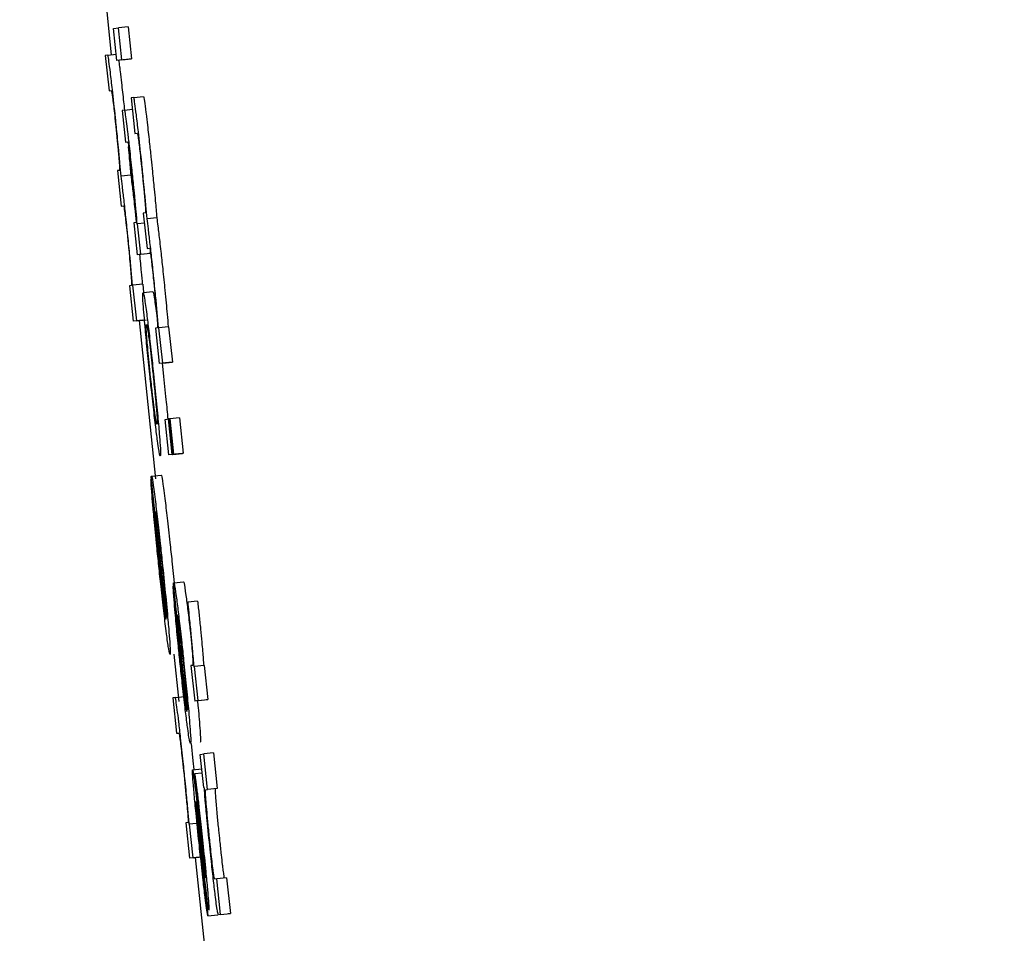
# Model space of a CAD drawing. Header units: inches. Extents: x 170 to 312, y 215 to 248.
# Tile 312 of 656: x 234.9189 to 234.9388, y 243.5862 to 243.6046. Entities that reach past the tile are written whole.
import ezdxf

# ---------------------------------------------------------------- set-up
doc = ezdxf.new("R2010")
doc.units = ezdxf.units.IN
doc.header["$LTSCALE"] = 0.25
doc.header["$MEASUREMENT"] = 0
doc.layers.add('ANNOTATIONS', color=1, linetype='Continuous')
doc.layers.add('MOTOR RH', color=7, linetype='Continuous')
doc.styles.add('ARIAL', font='arial.ttf', dxfattribs={"height": 0.09375})
doc.dimstyles.new('STANDARD$0', dxfattribs={"dimtxt": 0.09375, "dimasz": 0.09375, "dimexe": 0.03125, "dimexo": 0.046875, "dimgap": 0.09, "dimtad": 0, "dimtih": 1, "dimtoh": 1, "dimdec": 4, "dimzin": 0, "dimdsep": 46, "dimtxsty": 'ARIAL', "dimcen": 0.09, "dimadec": 0, "dimazin": 0, "dimtfac": 1, "dimtdec": 4, "dimtofl": 0, "dimtmove": 0, "dimatfit": 1, "dimfxl": 1, "dimtolj": 1, "dimtzin": 0, "dimarcsym": 0})

# ---------------------------------------------------------------- blocks, each defined once
blk = doc.blocks.new('*D43')
at = {"layer": 'ANNOTATIONS', "color": 0, "lineweight": -2, "transparency": 16777216}
for p, q in [((234.616284, 244.125047), (236.462247, 244.125047)), ((236.430997, 244.031297), (236.430997, 242.331666)), ((236.430997, 240.197174), (236.430997, 241.896805)), ((235.700472, 240.103424), (236.462247, 240.103424))]:
    blk.add_line(p, q, dxfattribs=at)
at = {"layer": 'ANNOTATIONS', "color": 0, "transparency": 16777216}
for points in [[(236.415372, 244.031297), (236.446622, 244.031297), (236.430997, 244.125047)], [(236.415372, 240.197174), (236.446622, 240.197174), (236.430997, 240.103424)]]:
    blk.add_solid(points, dxfattribs=at)
at = {"layer": 'defpoints', "color": 0, "transparency": 16777216}
for p in [(234.569409, 244.125047), (235.653597, 240.103424), (236.430997, 240.103424)]:
    blk.add_point(p, dxfattribs=at)
at = {"layer": 'ANNOTATIONS', "color": 0, "transparency": 16777216, "insert": (236.430997, 242.114236), "char_height": 0.09375, "attachment_point": 5, "style": 'ARIAL'}
blk.add_mtext('\\A1;OPENING\\PHEIGHT', dxfattribs=at)
blk = doc.blocks.new('*D44')
at = {"layer": 'ANNOTATIONS', "color": 0, "lineweight": -2, "transparency": 16777216}
for p, q in [((234.616284, 244.96103), (237.117236, 244.96103)), ((237.085986, 244.86728), (237.085986, 242.749657)), ((237.085986, 240.197174), (237.085986, 242.314797)), ((236.620816, 240.103424), (237.117236, 240.103424))]:
    blk.add_line(p, q, dxfattribs=at)
at = {"layer": 'ANNOTATIONS', "color": 0, "transparency": 16777216}
for points in [[(237.070361, 244.86728), (237.101611, 244.86728), (237.085986, 244.96103)], [(237.070361, 240.197174), (237.101611, 240.197174), (237.085986, 240.103424)]]:
    blk.add_solid(points, dxfattribs=at)
at = {"layer": 'defpoints', "color": 0, "transparency": 16777216}
for p in [(234.569409, 244.96103), (236.573941, 240.103424), (237.085986, 240.103424)]:
    blk.add_point(p, dxfattribs=at)
at = {"layer": 'ANNOTATIONS', "color": 0, "transparency": 16777216, "insert": (237.085986, 242.532227), "char_height": 0.09375, "attachment_point": 5, "style": 'ARIAL'}
blk.add_mtext('\\A1;TOTAL\\PHEIGHT', dxfattribs=at)

msp = doc.modelspace()

# ---------------------------------------------------------------- linework, layer by layer
at = {"layer": 'MOTOR RH'}
for p, q in [((234.9207, 243.604775), (234.92079, 243.603913)), ((234.921129, 243.604475), (234.920934, 243.604454)), ((234.921129, 243.604475), (234.921197, 243.603832)), ((234.920837, 243.604442), (234.920934, 243.604454)), ((234.920905, 243.603799), (234.920837, 243.604442)), ((234.921001, 243.603811), (234.920934, 243.604454)), ((234.920722, 243.603906), (234.92067, 243.603899)), ((234.92067, 243.603899), (234.920746, 243.603184)), ((234.920722, 243.603906), (234.920891, 243.603923)), ((234.9211, 243.603819), (234.920905, 243.603799)), ((234.921001, 243.603811), (234.920905, 243.603799)), ((234.921001, 243.603811), (234.921197, 243.603832)), ((234.921197, 243.603832), (234.9211, 243.603819)), ((234.920746, 243.603184), (234.920792, 243.603191)), ((234.921245, 243.603052), (234.921441, 243.603073)), ((234.921245, 243.603052), (234.921194, 243.603046)), ((234.921194, 243.603046), (234.921269, 243.602331)), ((234.921057, 243.6028), (234.92101, 243.602794)), ((234.92101, 243.602794), (234.921078, 243.602151)), ((234.921057, 243.6028), (234.921218, 243.602817)), ((234.921269, 243.602331), (234.921315, 243.602337)), ((234.921078, 243.602151), (234.921123, 243.602157)), ((234.920954, 243.601585), (234.920914, 243.601581)), ((234.920914, 243.601581), (234.920989, 243.600866)), ((234.921185, 243.601486), (234.920989, 243.601466)), ((234.920989, 243.600866), (234.921039, 243.600873)), ((234.921477, 243.600732), (234.921437, 243.600727)), ((234.921437, 243.600727), (234.921512, 243.600013)), ((234.921293, 243.600536), (234.921248, 243.60053)), ((234.921248, 243.60053), (234.921316, 243.599887)), ((234.921322, 243.600506), (234.921314, 243.600505)), ((234.921459, 243.60052), (234.921322, 243.600506)), ((234.921386, 243.599896), (234.921322, 243.600506)), ((234.921708, 243.600633), (234.921512, 243.600612)), ((234.921512, 243.599908), (234.921316, 243.599887)), ((234.921386, 243.599896), (234.921582, 243.599917)), ((234.921512, 243.600013), (234.921562, 243.600019)), ((234.921582, 243.599917), (234.921512, 243.599908)), ((234.921386, 243.599896), (234.921316, 243.599887)), ((234.921198, 243.599267), (234.921158, 243.599262)), ((234.921158, 243.599262), (234.921233, 243.598547)), ((234.921229, 243.599271), (234.92122, 243.59927)), ((234.921424, 243.599292), (234.921229, 243.599271)), ((234.921304, 243.598556), (234.921229, 243.599271)), ((234.921424, 243.599292), (234.921442, 243.599126)), ((234.921432, 243.599125), (234.921628, 243.599145)), ((234.921701, 243.598713), (234.921714, 243.598607)), ((234.921429, 243.598568), (234.921233, 243.598547)), ((234.921304, 243.598556), (234.921233, 243.598547)), ((234.921304, 243.598556), (234.921499, 243.598577)), ((234.921351, 243.59856), (234.921685, 243.595371)), ((234.921721, 243.598414), (234.921681, 243.598409)), ((234.921681, 243.598409), (234.921756, 243.597694)), ((234.921752, 243.598417), (234.921743, 243.598417)), ((234.921947, 243.598438), (234.921752, 243.598417)), ((234.921827, 243.597703), (234.921752, 243.598417)), ((234.921947, 243.598438), (234.922022, 243.597724)), ((234.921827, 243.597703), (234.922022, 243.597724)), ((234.922022, 243.597724), (234.921952, 243.597715)), ((234.921952, 243.597715), (234.921756, 243.597694)), ((234.921827, 243.597703), (234.921756, 243.597694)), ((234.921817, 243.5977), (234.921838, 243.597506)), ((234.921874, 243.59657), (234.921945, 243.596579)), ((234.92195, 243.595856), (234.921874, 243.59657)), ((234.921957, 243.596581), (234.921945, 243.596579)), ((234.92202, 243.595865), (234.921945, 243.596579)), ((234.921957, 243.596581), (234.921971, 243.596582)), ((234.922032, 243.595866), (234.921957, 243.596581)), ((234.922167, 243.596603), (234.921971, 243.596582)), ((234.921971, 243.596582), (234.922046, 243.595868)), ((234.922167, 243.596603), (234.922242, 243.595889)), ((234.922145, 243.595877), (234.92195, 243.595856)), ((234.92202, 243.595865), (234.92195, 243.595856)), ((234.92202, 243.595865), (234.922242, 243.595889)), ((234.922032, 243.595866), (234.922228, 243.595887)), ((234.922046, 243.595868), (234.922032, 243.595866)), ((234.922216, 243.595885), (234.922145, 243.595877)), ((234.922242, 243.595889), (234.922228, 243.595887)), ((234.921599, 243.595362), (234.921591, 243.595361)), ((234.921591, 243.595361), (234.921666, 243.594647)), ((234.921895, 243.592549), (234.921594, 243.595414)), ((234.9216, 243.59543), (234.921796, 243.595451)), ((234.921674, 243.594648), (234.921666, 243.594647)), ((234.921903, 243.59258), (234.921678, 243.594716)), ((234.922013, 243.593713), (234.922063, 243.593221)), ((234.922048, 243.593219), (234.92204, 243.593218)), ((234.92204, 243.593218), (234.922108, 243.592575)), ((234.922315, 243.590687), (234.922043, 243.593266)), ((234.92205, 243.593281), (234.922245, 243.593301)), ((234.922335, 243.592888), (234.922322, 243.592886)), ((234.92253, 243.592909), (234.922335, 243.592888)), ((234.922323, 243.590715), (234.92212, 243.592638)), ((234.922054, 243.591843), (234.922154, 243.590888)), ((234.922433, 243.591618), (234.922396, 243.591613)), ((234.922396, 243.591613), (234.922471, 243.590899)), ((234.922469, 243.591593), (234.922458, 243.591591)), ((234.922665, 243.591613), (234.922469, 243.591593)), ((234.922541, 243.590908), (234.922469, 243.591593)), ((234.922665, 243.591613), (234.922737, 243.590928)), ((234.922078, 243.590969), (234.922274, 243.59099)), ((234.922078, 243.590969), (234.922031, 243.590964)), ((234.922031, 243.590964), (234.922106, 243.590249)), ((234.922667, 243.590919), (234.922471, 243.590899)), ((234.922541, 243.590908), (234.922471, 243.590899)), ((234.922541, 243.590908), (234.922737, 243.590928)), ((234.922737, 243.590928), (234.922667, 243.590919)), ((234.922106, 243.590249), (234.922151, 243.590255)), ((234.922398, 243.590046), (234.922436, 243.589695)), ((234.922584, 243.589824), (234.922654, 243.589833)), ((234.922654, 243.589161), (234.922584, 243.589824)), ((234.92285, 243.589853), (234.922654, 243.589833)), ((234.92273, 243.589118), (234.922654, 243.589833)), ((234.92285, 243.589853), (234.922925, 243.589138)), ((234.922436, 243.589695), (234.922454, 243.58952)), ((234.922428, 243.589517), (234.922614, 243.589537)), ((234.922466, 243.58943), (234.922469, 243.589431)), ((234.922534, 243.588787), (234.922466, 243.58943)), ((234.922624, 243.589447), (234.922469, 243.589431)), ((234.922664, 243.589162), (234.922654, 243.589161)), ((234.922693, 243.589113), (234.92273, 243.589118)), ((234.922925, 243.589138), (234.92273, 243.589118)), ((234.922925, 243.589138), (234.922889, 243.589134)), ((234.92234, 243.588454), (234.922295, 243.588448)), ((234.922295, 243.588448), (234.92237, 243.587733)), ((234.92237, 243.588419), (234.922361, 243.588418)), ((234.922565, 243.58844), (234.92237, 243.588419)), ((234.922441, 243.587742), (234.92237, 243.588419)), ((234.922638, 243.587626), (234.922561, 243.588326)), ((234.922567, 243.588395), (234.922619, 243.587919)), ((234.922566, 243.587754), (234.92237, 243.587733)), ((234.922441, 243.587742), (234.92237, 243.587733)), ((234.922441, 243.587742), (234.922623, 243.587761)), ((234.922483, 243.587745), (234.92285, 243.584241)), ((234.922672, 243.587216), (234.922739, 243.586574)), ((234.922686, 243.587344), (234.922689, 243.587331)), ((234.922919, 243.587317), (234.922874, 243.587311)), ((234.923115, 243.587337), (234.922919, 243.587317)), ((234.922994, 243.586602), (234.922919, 243.587317)), ((234.923115, 243.587337), (234.92319, 243.586623)), ((234.922994, 243.586602), (234.92319, 243.586623)), ((234.92319, 243.586623), (234.923144, 243.586617)), ((234.922739, 243.586574), (234.922935, 243.586594)), ((234.922994, 243.586602), (234.922949, 243.586597))]:
    msp.add_line(p, q, dxfattribs=at)
for points, knots in [([(234.920774, 243.603557), (234.920764, 243.603639), (234.920743, 243.603803), (234.920728, 243.603896), (234.920724, 243.603903), (234.920722, 243.603906)], [0, 0, 0, 0, 0.3943949, 0.7896269, 1, 1, 1, 1]), ([(234.92094, 243.603803), (234.920946, 243.603765), (234.920954, 243.603708), (234.920966, 243.60361), (234.92097, 243.603577)], [0, 0, 0, 0, 0.66336, 1, 1, 1, 1]), ([(234.920876, 243.602647), (234.920855, 243.602843), (234.920819, 243.60318), (234.920787, 243.603446), (234.920774, 243.603557)], [0, 0, 0, 0, 0.582662, 1, 1, 1, 1]), ([(234.92097, 243.603577), (234.920979, 243.603503), (234.921, 243.603324), (234.921031, 243.603045), (234.921051, 243.602855), (234.921057, 243.6028)], [0, 0, 0, 0, 0.332613, 0.807985, 1, 1, 1, 1]), ([(234.920792, 243.603191), (234.920795, 243.603184), (234.9208, 243.603175), (234.920816, 243.603063), (234.920834, 243.602922), (234.920856, 243.60273), (234.92087, 243.602594), (234.920878, 243.602519)], [0, 0, 0, 0, 0.332394, 0.502112, 0.673432, 0.820133, 1, 1, 1, 1]), ([(234.921441, 243.603073), (234.921445, 243.603062), (234.921452, 243.603041), (234.921473, 243.602881), (234.921489, 243.602756), (234.921493, 243.602724)], [0, 0, 0, 0, 0.425655, 0.853838, 1, 1, 1, 1]), ([(234.921297, 243.602703), (234.921287, 243.602785), (234.921266, 243.60295), (234.921251, 243.603042), (234.921247, 243.603049), (234.921245, 243.603052)], [0, 0, 0, 0, 0.3944666, 0.7896198, 1, 1, 1, 1]), ([(234.921206, 243.601635), (234.92119, 243.601786), (234.921162, 243.602044), (234.921125, 243.60237), (234.921095, 243.602606), (234.92107, 243.602776), (234.921062, 243.602791), (234.921057, 243.6028)], [0, 0, 0, 0, 0.212816, 0.36109, 0.509795, 0.704422, 1, 1, 1, 1]), ([(234.921399, 243.601793), (234.921378, 243.60199), (234.921342, 243.602327), (234.92131, 243.602593), (234.921297, 243.602703)], [0, 0, 0, 0, 0.582662, 1, 1, 1, 1]), ([(234.921493, 243.602724), (234.921502, 243.60265), (234.921523, 243.60247), (234.921559, 243.602147), (234.921584, 243.601913), (234.921594, 243.601814)], [0, 0, 0, 0, 0.288055, 0.699238, 1, 1, 1, 1]), ([(234.920937, 243.602041), (234.920929, 243.602118), (234.920911, 243.602311), (234.920889, 243.602521), (234.920876, 243.602647)], [0, 0, 0, 0, 0.403298, 1, 1, 1, 1]), ([(234.920878, 243.602519), (234.920888, 243.602426), (234.920907, 243.60224), (234.920928, 243.602018), (234.920938, 243.601907), (234.920942, 243.601862)], [0, 0, 0, 0, 0.3731707, 0.7461785, 1, 1, 1, 1]), ([(234.921315, 243.602337), (234.921318, 243.602331), (234.921323, 243.602321), (234.921339, 243.60221), (234.921357, 243.602068), (234.921379, 243.601876), (234.921393, 243.60174), (234.921401, 243.601665)], [0, 0, 0, 0, 0.332244, 0.501931, 0.673198, 0.820192, 1, 1, 1, 1]), ([(234.921123, 243.602157), (234.921128, 243.602148), (234.921133, 243.602136), (234.921155, 243.601981), (234.921173, 243.601829), (234.921193, 243.60165), (234.921206, 243.601531), (234.921212, 243.601472)], [0, 0, 0, 0, 0.413243, 0.568841, 0.725755, 0.86589, 1, 1, 1, 1]), ([(234.920989, 243.601466), (234.920982, 243.601551), (234.920967, 243.601724), (234.920947, 243.601934), (234.920937, 243.602041)], [0, 0, 0, 0, 0.494303, 1, 1, 1, 1]), ([(234.921133, 243.602061), (234.92114, 243.601981), (234.92116, 243.601768), (234.921176, 243.601595), (234.921185, 243.601486)], [0, 0, 0, 0, 0.376745, 1, 1, 1, 1]), ([(234.920942, 243.601862), (234.920947, 243.601801), (234.920959, 243.60165), (234.920958, 243.601594), (234.920955, 243.601588), (234.920954, 243.601585)], [0, 0, 0, 0, 0.314081, 0.776759, 1, 1, 1, 1]), ([(234.92146, 243.601187), (234.921452, 243.601265), (234.921434, 243.601458), (234.921412, 243.601668), (234.921399, 243.601793)], [0, 0, 0, 0, 0.403715, 1, 1, 1, 1]), ([(234.921594, 243.601814), (234.921603, 243.601729), (234.921625, 243.60152), (234.921644, 243.601325), (234.921656, 243.601208)], [0, 0, 0, 0, 0.402191, 1, 1, 1, 1]), ([(234.921185, 243.601486), (234.921192, 243.601433), (234.921209, 243.601306), (234.921231, 243.601117), (234.921244, 243.601007)], [0, 0, 0, 0, 0.4213984, 1, 1, 1, 1]), ([(234.921263, 243.601072), (234.921255, 243.601147), (234.921238, 243.601326), (234.921218, 243.601521), (234.921206, 243.601635)], [0, 0, 0, 0, 0.415639, 1, 1, 1, 1]), ([(234.921401, 243.601665), (234.921411, 243.601572), (234.92143, 243.601386), (234.921451, 243.601164), (234.921461, 243.601053), (234.921465, 243.601009)], [0, 0, 0, 0, 0.3731769, 0.7462018, 1, 1, 1, 1]), ([(234.921048, 243.600987), (234.921037, 243.601083), (234.921014, 243.601274), (234.920998, 243.601402), (234.920989, 243.601466)], [0, 0, 0, 0, 0.502991, 1, 1, 1, 1]), ([(234.921212, 243.601472), (234.921221, 243.601386), (234.921238, 243.601214), (234.921261, 243.600979), (234.921271, 243.600855), (234.921277, 243.600791)], [0, 0, 0, 0, 0.3242818, 0.647784, 1, 1, 1, 1]), ([(234.921512, 243.600612), (234.921505, 243.600697), (234.92149, 243.60087), (234.92147, 243.60108), (234.92146, 243.601187)], [0, 0, 0, 0, 0.494303, 1, 1, 1, 1]), ([(234.921656, 243.601208), (234.921663, 243.601128), (234.921684, 243.600915), (234.921699, 243.600741), (234.921708, 243.600633)], [0, 0, 0, 0, 0.37626, 1, 1, 1, 1]), ([(234.921108, 243.600436), (234.921101, 243.600508), (234.92108, 243.600698), (234.92106, 243.600876), (234.921048, 243.600987)], [0, 0, 0, 0, 0.377383, 1, 1, 1, 1]), ([(234.921244, 243.601007), (234.921251, 243.600941), (234.921269, 243.600787), (234.921287, 243.600618), (234.921297, 243.600522)], [0, 0, 0, 0, 0.427088, 1, 1, 1, 1]), ([(234.921314, 243.600505), (234.921307, 243.600587), (234.921292, 243.600755), (234.921273, 243.600966), (234.921263, 243.601072)], [0, 0, 0, 0, 0.493591, 1, 1, 1, 1]), ([(234.921465, 243.601009), (234.92147, 243.600948), (234.921482, 243.600797), (234.921481, 243.60074), (234.921478, 243.600734), (234.921477, 243.600732)], [0, 0, 0, 0, 0.314113, 0.776803, 1, 1, 1, 1]), ([(234.921039, 243.600873), (234.921041, 243.600867), (234.921045, 243.600859), (234.921059, 243.600765), (234.921074, 243.600639), (234.921094, 243.600466), (234.921107, 243.60034), (234.921115, 243.600267)], [0, 0, 0, 0, 0.3037331, 0.4749742, 0.6477057, 0.7965421, 1, 1, 1, 1]), ([(234.921277, 243.600791), (234.921284, 243.600706), (234.921295, 243.600566), (234.921293, 243.600544), (234.921293, 243.600536)], [0, 0, 0, 0, 0.611118, 1, 1, 1, 1]), ([(234.921571, 243.600133), (234.92156, 243.60023), (234.921538, 243.600421), (234.921521, 243.600549), (234.921512, 243.600612)], [0, 0, 0, 0, 0.5031647, 1, 1, 1, 1]), ([(234.921708, 243.600633), (234.921715, 243.600579), (234.921732, 243.600453), (234.921754, 243.600263), (234.921767, 243.600154)], [0, 0, 0, 0, 0.421406, 1, 1, 1, 1]), ([(234.92122, 243.59927), (234.921202, 243.59947), (234.921175, 243.599777), (234.921131, 243.600218), (234.921112, 243.600398), (234.921108, 243.600436)], [0, 0, 0, 0, 0.595211, 0.914894, 1, 1, 1, 1]), ([(234.921115, 243.600267), (234.921125, 243.600173), (234.921144, 243.599984), (234.921166, 243.599752), (234.921176, 243.599636), (234.921181, 243.599586)], [0, 0, 0, 0, 0.363254, 0.72698, 1, 1, 1, 1]), ([(234.921631, 243.599583), (234.921624, 243.599654), (234.921603, 243.599845), (234.921584, 243.600022), (234.921571, 243.600133)], [0, 0, 0, 0, 0.376588, 1, 1, 1, 1]), ([(234.921767, 243.600154), (234.921774, 243.600088), (234.921794, 243.599913), (234.921814, 243.599722), (234.921827, 243.599603)], [0, 0, 0, 0, 0.3771, 1, 1, 1, 1]), ([(234.921562, 243.600019), (234.921564, 243.600013), (234.921568, 243.600005), (234.921582, 243.599911), (234.921597, 243.599786), (234.921617, 243.599612), (234.92163, 243.599486), (234.921638, 243.599414)], [0, 0, 0, 0, 0.303886, 0.475197, 0.648, 0.796887, 1, 1, 1, 1]), ([(234.92136, 243.599892), (234.921372, 243.599771), (234.921394, 243.599548), (234.921409, 243.599371), (234.921416, 243.59929)], [0, 0, 0, 0, 0.542496, 1, 1, 1, 1]), ([(234.921181, 243.599586), (234.921186, 243.599525), (234.921198, 243.599378), (234.921202, 243.599281), (234.921199, 243.599271), (234.921198, 243.599267)], [0, 0, 0, 0, 0.301701, 0.733538, 1, 1, 1, 1]), ([(234.921743, 243.598417), (234.921725, 243.598616), (234.921698, 243.598924), (234.921654, 243.599365), (234.921635, 243.599545), (234.921631, 243.599583)], [0, 0, 0, 0, 0.595018, 0.914926, 1, 1, 1, 1]), ([(234.921827, 243.599603), (234.921842, 243.599457), (234.921876, 243.599123), (234.921913, 243.598735), (234.921932, 243.598519), (234.921939, 243.598437)], [0, 0, 0, 0, 0.328368, 0.745295, 1, 1, 1, 1]), ([(234.921638, 243.599414), (234.921648, 243.599319), (234.921667, 243.59913), (234.921689, 243.598898), (234.921699, 243.598782), (234.921704, 243.598732)], [0, 0, 0, 0, 0.363641, 0.727143, 1, 1, 1, 1]), ([(234.921453, 243.598667), (234.921446, 243.598748), (234.921428, 243.598973), (234.921425, 243.599105), (234.92143, 243.599119), (234.921432, 243.599125)], [0, 0, 0, 0, 0.264048, 0.726649, 1, 1, 1, 1]), ([(234.921432, 243.599125), (234.921439, 243.599112), (234.921451, 243.599088), (234.921489, 243.598812), (234.921505, 243.598692)], [0, 0, 0, 0, 0.5647654, 1, 1, 1, 1]), ([(234.921628, 243.599145), (234.921635, 243.599132), (234.921647, 243.599109), (234.921684, 243.598833), (234.921701, 243.598713)], [0, 0, 0, 0, 0.564767, 1, 1, 1, 1]), ([(234.921704, 243.598732), (234.921709, 243.598672), (234.921721, 243.598525), (234.921725, 243.598427), (234.921722, 243.598417), (234.921721, 243.598414)], [0, 0, 0, 0, 0.301477, 0.733497, 1, 1, 1, 1]), ([(234.921568, 243.597476), (234.92155, 243.597647), (234.921514, 243.597991), (234.921475, 243.598403), (234.921459, 243.598591), (234.921453, 243.598667)], [0, 0, 0, 0, 0.374185, 0.75074, 1, 1, 1, 1]), ([(234.921505, 243.598692), (234.921518, 243.598586), (234.921545, 243.598373), (234.921594, 243.597935), (234.921627, 243.597631), (234.921642, 243.597485)], [0, 0, 0, 0, 0.341483, 0.68391, 1, 1, 1, 1]), ([(234.921509, 243.598198), (234.921504, 243.598265), (234.921491, 243.59845), (234.921495, 243.598478), (234.9215, 243.598481), (234.9215, 243.598482)], [0, 0, 0, 0, 0.333375, 0.921928, 1, 1, 1, 1]), ([(234.9215, 243.598482), (234.921504, 243.598476), (234.921511, 243.598465), (234.921529, 243.598355), (234.921545, 243.598235), (234.921547, 243.598219)], [0, 0, 0, 0, 0.408905, 0.922241, 1, 1, 1, 1]), ([(234.921578, 243.597477), (234.921568, 243.597575), (234.921548, 243.597771), (234.921524, 243.598024), (234.921514, 243.598143), (234.921509, 243.598198)], [0, 0, 0, 0, 0.347825, 0.697267, 1, 1, 1, 1]), ([(234.921547, 243.598219), (234.921555, 243.598157), (234.921571, 243.598033), (234.921601, 243.597763), (234.921622, 243.597573), (234.921632, 243.59748)], [0, 0, 0, 0, 0.339076, 0.680161, 1, 1, 1, 1]), ([(234.921703, 243.596283), (234.921689, 243.596399), (234.92166, 243.59663), (234.921611, 243.597068), (234.92158, 243.597356), (234.921568, 243.597476)], [0, 0, 0, 0, 0.368182, 0.738105, 1, 1, 1, 1]), ([(234.921661, 243.596753), (234.921652, 243.596824), (234.921634, 243.596967), (234.921604, 243.597237), (234.921585, 243.597411), (234.921578, 243.597477)], [0, 0, 0, 0, 0.382013, 0.767131, 1, 1, 1, 1]), ([(234.921632, 243.59748), (234.921645, 243.597348), (234.921668, 243.597127), (234.921693, 243.596861), (234.92171, 243.596659), (234.921719, 243.5965), (234.921714, 243.596485), (234.921711, 243.596475)], [0, 0, 0, 0, 0.1917677, 0.321604, 0.4512803, 0.660078, 1, 1, 1, 1]), ([(234.921642, 243.597485), (234.921661, 243.597303), (234.921699, 243.596938), (234.921738, 243.596525), (234.921754, 243.596342), (234.921759, 243.59628)], [0, 0, 0, 0, 0.395795, 0.794662, 1, 1, 1, 1]), ([(234.921838, 243.597506), (234.921857, 243.597321), (234.921892, 243.596983), (234.921918, 243.596704), (234.92193, 243.596577)], [0, 0, 0, 0, 0.545475, 1, 1, 1, 1]), ([(234.921711, 243.596475), (234.921707, 243.59648), (234.9217, 243.59649), (234.921682, 243.596592), (234.921664, 243.596731), (234.921661, 243.596753)], [0, 0, 0, 0, 0.374961, 0.897198, 1, 1, 1, 1]), ([(234.921779, 243.595832), (234.921775, 243.595839), (234.921765, 243.595855), (234.921738, 243.596016), (234.92171, 243.596233), (234.921703, 243.596283)], [0, 0, 0, 0, 0.3323324, 0.8446919, 1, 1, 1, 1]), ([(234.921759, 243.59628), (234.921765, 243.596198), (234.921783, 243.595979), (234.921786, 243.595851), (234.921781, 243.595837), (234.921779, 243.595832)], [0, 0, 0, 0, 0.271127, 0.727289, 1, 1, 1, 1]), ([(234.921637, 243.594757), (234.921628, 243.594853), (234.921608, 243.595084), (234.921594, 243.595278), (234.921592, 243.595341), (234.921591, 243.595361)], [0, 0, 0, 0, 0.325025, 0.780308, 1, 1, 1, 1]), ([(234.921594, 243.595414), (234.921595, 243.595418), (234.921597, 243.595425), (234.921599, 243.595428), (234.9216, 243.59543)], [0, 0, 0, 0, 0.499948, 1, 1, 1, 1]), ([(234.9216, 243.59543), (234.921603, 243.595424), (234.921612, 243.595407), (234.921638, 243.595245), (234.921665, 243.595031), (234.921674, 243.59496)], [0, 0, 0, 0, 0.301493, 0.767502, 1, 1, 1, 1]), ([(234.921796, 243.595451), (234.921799, 243.595444), (234.921808, 243.595428), (234.921834, 243.595266), (234.921861, 243.595051), (234.92187, 243.59498)], [0, 0, 0, 0, 0.301425, 0.767378, 1, 1, 1, 1]), ([(234.921674, 243.59496), (234.92169, 243.594834), (234.921721, 243.594582), (234.921772, 243.59412), (234.921804, 243.59382), (234.921817, 243.593693)], [0, 0, 0, 0, 0.3656239, 0.7315037, 1, 1, 1, 1]), ([(234.92187, 243.59498), (234.921885, 243.594854), (234.921916, 243.594602), (234.921968, 243.594141), (234.921999, 243.593841), (234.922013, 243.593713)], [0, 0, 0, 0, 0.36536, 0.731198, 1, 1, 1, 1]), ([(234.92175, 243.593617), (234.921736, 243.59375), (234.921702, 243.594076), (234.921663, 243.59447), (234.921643, 243.594691), (234.921637, 243.594757)], [0, 0, 0, 0, 0.326541, 0.798296, 1, 1, 1, 1]), ([(234.921666, 243.594647), (234.921669, 243.594602), (234.921675, 243.594512), (234.921686, 243.594381), (234.921692, 243.594315)], [0, 0, 0, 0, 0.495813, 1, 1, 1, 1]), ([(234.921678, 243.594716), (234.921685, 243.594683), (234.921696, 243.59463), (234.921725, 243.594416), (234.921755, 243.594165), (234.921784, 243.593902), (234.921801, 243.59374), (234.921808, 243.593673)], [0, 0, 0, 0, 0.336441, 0.526307, 0.717718, 0.882823, 1, 1, 1, 1]), ([(234.921692, 243.594315), (234.921695, 243.594275), (234.921704, 243.594181), (234.921715, 243.59407), (234.921721, 243.594006)], [0, 0, 0, 0, 0.425604, 1, 1, 1, 1]), ([(234.921721, 243.594006), (234.921724, 243.593973), (234.921731, 243.593906), (234.921744, 243.59378), (234.921753, 243.593687), (234.921759, 243.593629)], [0, 0, 0, 0, 0.273621, 0.54752, 1, 1, 1, 1]), ([(234.921897, 243.592314), (234.921881, 243.59244), (234.92185, 243.592693), (234.921797, 243.593166), (234.921764, 243.593479), (234.92175, 243.593617)], [0, 0, 0, 0, 0.358209, 0.716824, 1, 1, 1, 1]), ([(234.921759, 243.593629), (234.921767, 243.593557), (234.921786, 243.59338), (234.921804, 243.593216), (234.921815, 243.593118)], [0, 0, 0, 0, 0.40598, 1, 1, 1, 1]), ([(234.921808, 243.593673), (234.921822, 243.593542), (234.921849, 243.593283), (234.921869, 243.593071), (234.921878, 243.592965)], [0, 0, 0, 0, 0.505209, 1, 1, 1, 1]), ([(234.921817, 243.593693), (234.921839, 243.593484), (234.921882, 243.593064), (234.921925, 243.592614), (234.921943, 243.592411), (234.921948, 243.592355)], [0, 0, 0, 0, 0.417909, 0.8384967, 1, 1, 1, 1]), ([(234.922079, 243.592674), (234.922071, 243.592766), (234.922052, 243.592989), (234.922041, 243.593151), (234.92204, 243.593204), (234.92204, 243.593218)], [0, 0, 0, 0, 0.336298, 0.819954, 1, 1, 1, 1]), ([(234.922043, 243.593266), (234.922044, 243.593269), (234.922046, 243.593276), (234.922048, 243.593279), (234.92205, 243.593281)], [0, 0, 0, 0, 0.499985, 1, 1, 1, 1]), ([(234.92205, 243.593281), (234.922053, 243.593275), (234.922062, 243.59326), (234.922086, 243.593108), (234.922112, 243.592909), (234.922119, 243.592857)], [0, 0, 0, 0, 0.305633, 0.818152, 1, 1, 1, 1]), ([(234.922245, 243.593301), (234.922249, 243.593296), (234.922257, 243.59328), (234.922282, 243.593128), (234.922308, 243.59293), (234.922315, 243.592878)], [0, 0, 0, 0, 0.305636, 0.818295, 1, 1, 1, 1]), ([(234.921815, 243.593118), (234.921822, 243.593059), (234.921839, 243.592911), (234.921853, 243.592807), (234.921861, 243.592744)], [0, 0, 0, 0, 0.395911, 1, 1, 1, 1]), ([(234.921878, 243.592965), (234.921884, 243.5929), (234.921899, 243.592725), (234.921903, 243.592632), (234.921903, 243.592591), (234.921903, 243.59258)], [0, 0, 0, 0, 0.298192, 0.802701, 1, 1, 1, 1]), ([(234.922119, 243.592857), (234.922132, 243.59275), (234.922159, 243.592533), (234.922206, 243.592116), (234.922236, 243.591837), (234.922249, 243.591717)], [0, 0, 0, 0, 0.361376, 0.724405, 1, 1, 1, 1]), ([(234.922315, 243.592878), (234.922328, 243.592773), (234.922347, 243.592623), (234.922371, 243.592407), (234.922378, 243.592342)], [0, 0, 0, 0, 0.6943812, 1, 1, 1, 1]), ([(234.922322, 243.592886), (234.922324, 243.592861), (234.92233, 243.59281), (234.922338, 243.592728), (234.922344, 243.592672), (234.922348, 243.592641)], [0, 0, 0, 0, 0.308243, 0.618001, 1, 1, 1, 1]), ([(234.922363, 243.592624), (234.922355, 243.5927), (234.922346, 243.592789), (234.922336, 243.592876), (234.922335, 243.592888)], [0, 0, 0, 0, 0.865377, 1, 1, 1, 1]), ([(234.92253, 243.592909), (234.922535, 243.592865), (234.922545, 243.592778), (234.922554, 243.592689), (234.922559, 243.592644)], [0, 0, 0, 0, 0.498411, 1, 1, 1, 1]), ([(234.921861, 243.592744), (234.921867, 243.5927), (234.921883, 243.59259), (234.921891, 243.592564), (234.921895, 243.592549)], [0, 0, 0, 0, 0.39662, 1, 1, 1, 1]), ([(234.92218, 243.591648), (234.922168, 243.591767), (234.922139, 243.592048), (234.922104, 243.592405), (234.922086, 243.592602), (234.922079, 243.592674)], [0, 0, 0, 0, 0.319283, 0.75255, 1, 1, 1, 1]), ([(234.922108, 243.592575), (234.92211, 243.592536), (234.922115, 243.592456), (234.922125, 243.592337), (234.92213, 243.592277)], [0, 0, 0, 0, 0.496107, 1, 1, 1, 1]), ([(234.92212, 243.592638), (234.922129, 243.592598), (234.922141, 243.592542), (234.922175, 243.592282), (234.922201, 243.592053), (234.922224, 243.591847), (234.922236, 243.591732), (234.92224, 243.5917)], [0, 0, 0, 0, 0.451363, 0.619328, 0.788422, 0.940541, 1, 1, 1, 1]), ([(234.922348, 243.592641), (234.922361, 243.592516), (234.922384, 243.59229), (234.922412, 243.591999), (234.922423, 243.591873), (234.922428, 243.591813)], [0, 0, 0, 0, 0.390526, 0.706016, 1, 1, 1, 1]), ([(234.922458, 243.591591), (234.922449, 243.591701), (234.922436, 243.591873), (234.922404, 243.592224), (234.922379, 243.592469), (234.922365, 243.592603), (234.922363, 243.592624)], [0, 0, 0, 0, 0.4474183, 0.6999864, 0.9548846, 1, 1, 1, 1]), ([(234.922559, 243.592644), (234.922569, 243.592544), (234.92259, 243.592344), (234.92262, 243.592024), (234.92264, 243.591787), (234.92265, 243.591657), (234.922654, 243.591612)], [0, 0, 0, 0, 0.222542, 0.444529, 0.808259, 1, 1, 1, 1]), ([(234.921975, 243.591835), (234.921968, 243.591852), (234.921956, 243.591881), (234.921922, 243.592118), (234.921901, 243.592283), (234.921897, 243.592314)], [0, 0, 0, 0, 0.52439, 0.909627, 1, 1, 1, 1]), ([(234.921948, 243.592355), (234.921956, 243.59226), (234.921975, 243.592023), (234.921982, 243.59186), (234.921977, 243.591843), (234.921975, 243.591835)], [0, 0, 0, 0, 0.276431, 0.692176, 1, 1, 1, 1]), ([(234.92213, 243.592277), (234.922133, 243.592236), (234.922141, 243.592152), (234.922151, 243.59205), (234.922156, 243.591998)], [0, 0, 0, 0, 0.490301, 1, 1, 1, 1]), ([(234.922156, 243.591998), (234.922159, 243.591969), (234.922164, 243.591909), (234.922176, 243.591796), (234.922185, 243.591712), (234.92219, 243.591659)], [0, 0, 0, 0, 0.271923, 0.544757, 1, 1, 1, 1]), ([(234.922428, 243.591813), (234.922431, 243.591768), (234.922441, 243.591628), (234.922436, 243.591622), (234.922433, 243.591618)], [0, 0, 0, 0, 0.3237364, 1, 1, 1, 1]), ([(234.922314, 243.590476), (234.9223, 243.590584), (234.922273, 243.5908), (234.922225, 243.591229), (234.922194, 243.591518), (234.92218, 243.591648)], [0, 0, 0, 0, 0.354845, 0.711449, 1, 1, 1, 1]), ([(234.92219, 243.591659), (234.922197, 243.591592), (234.922214, 243.591432), (234.922231, 243.591285), (234.922241, 243.5912)], [0, 0, 0, 0, 0.414825, 1, 1, 1, 1]), ([(234.92224, 243.5917), (234.922251, 243.591592), (234.922273, 243.591377), (234.922293, 243.591168), (234.922301, 243.591076), (234.922302, 243.591063)], [0, 0, 0, 0, 0.458173, 0.919408, 1, 1, 1, 1]), ([(234.922249, 243.591717), (234.922267, 243.591543), (234.922303, 243.591195), (234.922342, 243.590781), (234.922359, 243.590588), (234.922365, 243.590513)], [0, 0, 0, 0, 0.377576, 0.756836, 1, 1, 1, 1]), ([(234.922241, 243.5912), (234.922247, 243.591142), (234.922263, 243.591006), (234.922275, 243.590915), (234.922282, 243.590863)], [0, 0, 0, 0, 0.423509, 1, 1, 1, 1]), ([(234.922302, 243.591063), (234.922307, 243.591009), (234.92232, 243.590852), (234.922323, 243.590767), (234.922323, 243.590728), (234.922323, 243.590715)], [0, 0, 0, 0, 0.261543, 0.769935, 1, 1, 1, 1]), ([(234.92224, 243.589674), (234.922223, 243.589837), (234.922193, 243.590119), (234.922151, 243.590489), (234.922118, 243.590754), (234.92209, 243.590943), (234.922083, 243.590959), (234.922078, 243.590969)], [0, 0, 0, 0, 0.219166, 0.377983, 0.537635, 0.720468, 1, 1, 1, 1]), ([(234.922282, 243.590863), (234.922288, 243.590823), (234.922303, 243.590723), (234.92231, 243.590701), (234.922315, 243.590687)], [0, 0, 0, 0, 0.400848, 1, 1, 1, 1]), ([(234.922527, 243.590905), (234.922532, 243.590858), (234.922546, 243.590711), (234.922555, 243.590606), (234.922561, 243.590534)], [0, 0, 0, 0, 0.317007, 1, 1, 1, 1]), ([(234.922387, 243.590045), (234.922383, 243.590051), (234.922373, 243.590067), (234.922346, 243.590224), (234.922319, 243.590431), (234.922314, 243.590476)], [0, 0, 0, 0, 0.338039, 0.8573581, 1, 1, 1, 1]), ([(234.922365, 243.590513), (234.922372, 243.590429), (234.92239, 243.590204), (234.922394, 243.590066), (234.922389, 243.590051), (234.922387, 243.590045)], [0, 0, 0, 0, 0.2662525, 0.7120711, 1, 1, 1, 1]), ([(234.922561, 243.590534), (234.922568, 243.59045), (234.922585, 243.590225), (234.92259, 243.590087), (234.922585, 243.590071), (234.922582, 243.590065)], [0, 0, 0, 0, 0.266252, 0.712054, 1, 1, 1, 1]), ([(234.922151, 243.590255), (234.922155, 243.590248), (234.92216, 243.590238), (234.922177, 243.590119), (234.922197, 243.589959), (234.922222, 243.58974), (234.922238, 243.589583), (234.922248, 243.589494)], [0, 0, 0, 0, 0.308089, 0.481219, 0.65589, 0.804812, 1, 1, 1, 1]), ([(234.922303, 243.589049), (234.922295, 243.589131), (234.922276, 243.589331), (234.922253, 243.589546), (234.92224, 243.589674)], [0, 0, 0, 0, 0.4061106, 1, 1, 1, 1]), ([(234.922248, 243.589494), (234.922259, 243.589389), (234.92228, 243.58918), (234.922304, 243.588924), (234.922316, 243.588793), (234.922321, 243.588737)], [0, 0, 0, 0, 0.364384, 0.727549, 1, 1, 1, 1]), ([(234.922452, 243.589127), (234.922444, 243.589221), (234.922428, 243.58941), (234.922424, 243.589507), (234.922427, 243.589515), (234.922428, 243.589517)], [0, 0, 0, 0, 0.414113, 0.829396, 1, 1, 1, 1]), ([(234.922428, 243.589517), (234.922429, 243.589516), (234.922431, 243.589513), (234.922436, 243.589486), (234.922439, 243.589471)], [0, 0, 0, 0, 0.4381196, 1, 1, 1, 1]), ([(234.922439, 243.589471), (234.922444, 243.589438), (234.922453, 243.589382), (234.922469, 243.589254), (234.922478, 243.58918), (234.92248, 243.589167)], [0, 0, 0, 0, 0.525669, 0.914589, 1, 1, 1, 1]), ([(234.922469, 243.589431), (234.922473, 243.589414), (234.922481, 243.58938), (234.922504, 243.589207), (234.92252, 243.589072), (234.922525, 243.58903)], [0, 0, 0, 0, 0.405905, 0.813249, 1, 1, 1, 1]), ([(234.922361, 243.588418), (234.922353, 243.588512), (234.922336, 243.588701), (234.922315, 243.588932), (234.922303, 243.589049)], [0, 0, 0, 0, 0.494112, 1, 1, 1, 1]), ([(234.922559, 243.58805), (234.922538, 243.58825), (234.922503, 243.588591), (234.922468, 243.588948), (234.922456, 243.589089), (234.922452, 243.589127)], [0, 0, 0, 0, 0.5115499, 0.8704789, 1, 1, 1, 1]), ([(234.92248, 243.589167), (234.922489, 243.589088), (234.922517, 243.588848), (234.922546, 243.588577), (234.922567, 243.588395)], [0, 0, 0, 0, 0.327083, 1, 1, 1, 1]), ([(234.922525, 243.58903), (234.922536, 243.588941), (234.922562, 243.588721), (234.922601, 243.588365), (234.922627, 243.588119), (234.922636, 243.588034)], [0, 0, 0, 0, 0.308579, 0.75837, 1, 1, 1, 1]), ([(234.922782, 243.587918), (234.922762, 243.588116), (234.922727, 243.588449), (234.922689, 243.588854), (234.922672, 243.589057), (234.922666, 243.589141), (234.922664, 243.589162)], [0, 0, 0, 0, 0.386262, 0.648501, 0.910748, 1, 1, 1, 1]), ([(234.922688, 243.589068), (234.922688, 243.589082), (234.922688, 243.589111), (234.922692, 243.589112), (234.922693, 243.589113)], [0, 0, 0, 0, 0.496869, 1, 1, 1, 1]), ([(234.9227, 243.58888), (234.922697, 243.588917), (234.92269, 243.589002), (234.922689, 243.589044), (234.922688, 243.589068)], [0, 0, 0, 0, 0.4377835, 1, 1, 1, 1]), ([(234.922889, 243.589134), (234.922888, 243.589133), (234.922884, 243.589132), (234.922884, 243.589102), (234.922884, 243.589088)], [0, 0, 0, 0, 0.498185, 1, 1, 1, 1]), ([(234.922884, 243.589088), (234.922884, 243.589071), (234.922886, 243.589031), (234.922892, 243.588948), (234.922896, 243.588901)], [0, 0, 0, 0, 0.438401, 1, 1, 1, 1]), ([(234.922494, 243.588874), (234.922493, 243.588869), (234.922492, 243.588858), (234.922498, 243.588772), (234.922505, 243.588695), (234.922508, 243.588665)], [0, 0, 0, 0, 0.3766674, 0.755325, 1, 1, 1, 1]), ([(234.9225, 243.588846), (234.922499, 243.588851), (234.922497, 243.58886), (234.922495, 243.58887), (234.922494, 243.588873), (234.922494, 243.588874)], [0, 0, 0, 0, 0.305348, 0.610419, 1, 1, 1, 1]), ([(234.922516, 243.588723), (234.922513, 243.588745), (234.922508, 243.588786), (234.922503, 243.588823), (234.922501, 243.588838), (234.9225, 243.588846)], [0, 0, 0, 0, 0.373409, 0.682873, 1, 1, 1, 1]), ([(234.922778, 243.588068), (234.922767, 243.588173), (234.922745, 243.588384), (234.922717, 243.588672), (234.922706, 243.58881), (234.9227, 243.58888)], [0, 0, 0, 0, 0.327346, 0.65521, 1, 1, 1, 1]), ([(234.922896, 243.588901), (234.922904, 243.588802), (234.922918, 243.588637), (234.922948, 243.58833), (234.922966, 243.588158), (234.922973, 243.588089)], [0, 0, 0, 0, 0.464742, 0.781025, 1, 1, 1, 1]), ([(234.922321, 243.588737), (234.922328, 243.588657), (234.922339, 243.58852), (234.922341, 243.588457), (234.92234, 243.588454), (234.92234, 243.588454)], [0, 0, 0, 0, 0.537263, 0.912218, 1, 1, 1, 1]), ([(234.922508, 243.588665), (234.922514, 243.588597), (234.922531, 243.588422), (234.922553, 243.588213), (234.922566, 243.588086)], [0, 0, 0, 0, 0.389409, 1, 1, 1, 1]), ([(234.922561, 243.588326), (234.922553, 243.588395), (234.922538, 243.588534), (234.922523, 243.58866), (234.922516, 243.588723)], [0, 0, 0, 0, 0.495205, 1, 1, 1, 1]), ([(234.922557, 243.588644), (234.922554, 243.588667), (234.922547, 243.588721), (234.92254, 243.58876), (234.922536, 243.588778), (234.922534, 243.588787)], [0, 0, 0, 0, 0.268967, 0.63055, 1, 1, 1, 1]), ([(234.922589, 243.58837), (234.92258, 243.58845), (234.922568, 243.588552), (234.922559, 243.588628), (234.922557, 243.588644)], [0, 0, 0, 0, 0.782042, 1, 1, 1, 1]), ([(234.922628, 243.588009), (234.922621, 243.588069), (234.922608, 243.588193), (234.922595, 243.58831), (234.922589, 243.58837)], [0, 0, 0, 0, 0.492595, 1, 1, 1, 1]), ([(234.922681, 243.586952), (234.922668, 243.587061), (234.922638, 243.587311), (234.922595, 243.587711), (234.922567, 243.587969), (234.922559, 243.58805)], [0, 0, 0, 0, 0.3456278, 0.791489, 1, 1, 1, 1]), ([(234.922566, 243.588086), (234.922582, 243.587936), (234.922605, 243.587715), (234.922626, 243.587534), (234.922633, 243.587477)], [0, 0, 0, 0, 0.680721, 1, 1, 1, 1]), ([(234.922677, 243.587516), (234.922671, 243.58758), (234.922657, 243.587729), (234.922638, 243.587908), (234.922628, 243.588009)], [0, 0, 0, 0, 0.431607, 1, 1, 1, 1]), ([(234.922636, 243.588034), (234.922656, 243.587841), (234.92269, 243.587513), (234.922721, 243.587192), (234.922732, 243.587069), (234.922734, 243.587047)], [0, 0, 0, 0, 0.54036, 0.9157, 1, 1, 1, 1]), ([(234.922841, 243.587503), (234.922834, 243.587556), (234.922821, 243.587662), (234.922799, 243.587864), (234.922785, 243.588), (234.922778, 243.588068)], [0, 0, 0, 0, 0.336802, 0.671563, 1, 1, 1, 1]), ([(234.922973, 243.588089), (234.922984, 243.587991), (234.923002, 243.587823), (234.923023, 243.58763), (234.923033, 243.587551), (234.923036, 243.587523)], [0, 0, 0, 0, 0.473053, 0.814429, 1, 1, 1, 1]), ([(234.922619, 243.587919), (234.922628, 243.587836), (234.922644, 243.587688), (234.922663, 243.58752), (234.922671, 243.58745), (234.922674, 243.587433)], [0, 0, 0, 0, 0.492249, 0.875891, 1, 1, 1, 1]), ([(234.922891, 243.586947), (234.922878, 243.587053), (234.922853, 243.587264), (234.922814, 243.587614), (234.922791, 243.587832), (234.922782, 243.587918)], [0, 0, 0, 0, 0.378951, 0.756006, 1, 1, 1, 1]), ([(234.922706, 243.587026), (234.922697, 243.587099), (234.922676, 243.587286), (234.922652, 243.587498), (234.922638, 243.587626)], [0, 0, 0, 0, 0.39105, 1, 1, 1, 1]), ([(234.922633, 243.587477), (234.922639, 243.58743), (234.922653, 243.587318), (234.922664, 243.587245), (234.922669, 243.587225), (234.922672, 243.587216)], [0, 0, 0, 0, 0.29088, 0.69213, 1, 1, 1, 1]), ([(234.922674, 243.587433), (234.922675, 243.587422), (234.922678, 243.587398), (234.922682, 243.587367), (234.922685, 243.587353), (234.922686, 243.587344)], [0, 0, 0, 0, 0.227244, 0.534044, 1, 1, 1, 1]), ([(234.922689, 243.587331), (234.92269, 243.587335), (234.922691, 243.587344), (234.922685, 243.587419), (234.922679, 243.587488), (234.922677, 243.587516)], [0, 0, 0, 0, 0.368304, 0.738579, 1, 1, 1, 1]), ([(234.922874, 243.587311), (234.92287, 243.587317), (234.922865, 243.587325), (234.922851, 243.58742), (234.922843, 243.587484), (234.922841, 243.587503)], [0, 0, 0, 0, 0.611647, 0.887055, 1, 1, 1, 1]), ([(234.923036, 243.587523), (234.923042, 243.587482), (234.923056, 243.587375), (234.923063, 243.587341), (234.923066, 243.587337), (234.923067, 243.587336)], [0, 0, 0, 0, 0.328685, 0.838863, 1, 1, 1, 1]), ([(234.922744, 243.586736), (234.922738, 243.586774), (234.922729, 243.586836), (234.922712, 243.586974), (234.922706, 243.587026)], [0, 0, 0, 0, 0.6165512, 1, 1, 1, 1]), ([(234.922734, 243.587047), (234.922741, 243.586965), (234.922755, 243.5868), (234.92276, 243.586701), (234.922757, 243.586691), (234.922756, 243.586688)], [0, 0, 0, 0, 0.377493, 0.755029, 1, 1, 1, 1]), ([(234.922739, 243.586574), (234.922735, 243.586586), (234.922727, 243.586607), (234.922702, 243.586783), (234.922685, 243.586913), (234.922681, 243.586952)], [0, 0, 0, 0, 0.500455, 0.851297, 1, 1, 1, 1]), ([(234.922949, 243.586597), (234.922944, 243.586604), (234.922937, 243.586618), (234.922916, 243.586744), (234.922898, 243.586887), (234.922891, 243.586947)], [0, 0, 0, 0, 0.470195, 0.777233, 1, 1, 1, 1]), ([(234.922756, 243.586688), (234.922755, 243.586689), (234.922752, 243.586693), (234.922747, 243.586721), (234.922744, 243.586736)], [0, 0, 0, 0, 0.495399, 1, 1, 1, 1])]:
    msp.add_open_spline(points, degree=3, knots=knots, dxfattribs=at)

# ---------------------------------------------------------------- dimensions: what is measured, and where the dimension line sits
at = {"layer": 'ANNOTATIONS'}
for base, p1, p2, text, picture, middle in [((237.085986, 240.103424), (234.569409, 244.96103), (236.573941, 240.103424), 'TOTAL\\PHEIGHT', '*D44', (237.085986, 242.532227)), ((236.430997, 240.103424), (234.569409, 244.125047), (235.653597, 240.103424), 'OPENING\\PHEIGHT', '*D43', (236.430997, 242.114236))]:
    dim = msp.add_linear_dim(base=base, p1=p1, p2=p2, angle=90, text=text, dimstyle='STANDARD$0', dxfattribs=at)
    dim.commit()
    dim.dimension.update_dxf_attribs({"geometry": picture, "text_midpoint": middle})

doc.saveas('drawing.dxf')
